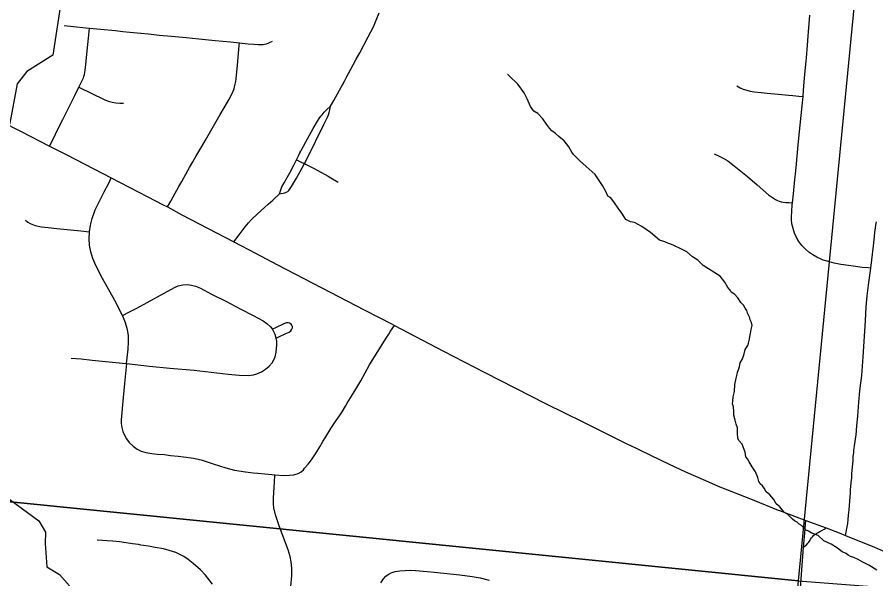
# Model space of a CAD drawing. Extents: x 0 to 34, y 0 to 22.
# Drawn here: x 7.037 to 7.798, y 17.023 to 17.52 of the extents above; entities that cross this region are included whole.
import ezdxf

# ---------------------------------------------------------------- set-up
doc = ezdxf.new("R2010")
doc.units = 0
for name, color, linetype in [('GM_X_City_Street', 7, 'Continuous'), ('GM_X_Corporation', 7, 'Continuous'), ('GM_X_County_Road', 7, 'Continuous'), ('GM_X_Minor_River', 7, 'Continuous'), ('GM_X_Township_Road', 7, 'Continuous')]:
    doc.layers.add(name, color=color, linetype=linetype)

msp = doc.modelspace()

# ---------------------------------------------------------------- linework, layer by layer
at = {"layer": 'GM_X_City_Street'}
for points in [[(7.31481, 17.44133), (7.31774, 17.44635), (7.32269, 17.45541), (7.32529, 17.46019), (7.3273, 17.46396), (7.32931, 17.46773), (7.33275, 17.4741), (7.33468, 17.47779), (7.33753, 17.48307), (7.34055, 17.48868), (7.34817, 17.50285), (7.35052, 17.50729), (7.35264, 17.51149), (7.35524, 17.51753), (7.35773, 17.52407)], [(7.79312, 17.2979), (7.79083, 17.29813), (7.78545, 17.29868), (7.7797, 17.29932), (7.7735, 17.30023), (7.76647, 17.30133), (7.76073, 17.30242), (7.75644, 17.30351), (7.75327, 17.30446), (7.75106, 17.30516), (7.74925, 17.30586), (7.74538, 17.30764), (7.74169, 17.30976), (7.7382, 17.31221), (7.73497, 17.31498), (7.73205, 17.31805), (7.72949, 17.32144), (7.72733, 17.32509), (7.72559, 17.32896), (7.72425, 17.333), (7.72331, 17.33711), (7.72299, 17.34071), (7.7229, 17.34377), (7.72314, 17.34776), (7.7236, 17.35433), (7.72374, 17.35568), (7.7246, 17.36382), (7.72591, 17.37636), (7.72641, 17.38126), (7.72732, 17.39041), (7.72889, 17.40705), (7.73072, 17.42466), (7.73236, 17.44172), (7.73315, 17.44986), (7.73368, 17.45524), (7.73427, 17.46288), (7.73509, 17.47274), (7.73586, 17.48114), (7.73608, 17.48416), (7.73698, 17.49524), (7.73766, 17.50326), (7.73804, 17.50758), (7.7386, 17.51436), (7.73919, 17.52178)], [(7.06602, 17.406), (7.06938, 17.41287), (7.07309, 17.4205), (7.07768, 17.42955), (7.08827, 17.45073), (7.09199, 17.45811), (7.09552, 17.46511), (7.09608, 17.46654), (7.09639, 17.46759), (7.09677, 17.46939), (7.09713, 17.47125), (7.09751, 17.4736), (7.09806, 17.47806), (7.09837, 17.48116), (7.0993, 17.49046), (7.10042, 17.50143), (7.10092, 17.5075), (7.10115, 17.5105)], [(7.07873, 17.51283), (7.08713, 17.51198), (7.09813, 17.51078), (7.10115, 17.5105), (7.11114, 17.50955), (7.12427, 17.50818), (7.13077, 17.50757), (7.13702, 17.5069), (7.14661, 17.50594), (7.15368, 17.50533), (7.16307, 17.50434), (7.17379, 17.50335), (7.18686, 17.50211), (7.19802, 17.50099), (7.21246, 17.49957), (7.22613, 17.49821), (7.23411, 17.49727), (7.2365, 17.49709), (7.24171, 17.49665), (7.24691, 17.49628), (7.25075, 17.49604), (7.25298, 17.49598), (7.25495, 17.49607), (7.25621, 17.49622), (7.25794, 17.49653), (7.25937, 17.49703), (7.26079, 17.49765), (7.26321, 17.49895)], [(7.17022, 17.35215), (7.17319, 17.35732), (7.1735, 17.35786), (7.17529, 17.36107), (7.18038, 17.37012), (7.18293, 17.37477), (7.18841, 17.38446), (7.18999, 17.38709), (7.19293, 17.39218), (7.1956, 17.39682), (7.20075, 17.40556), (7.20409, 17.41139), (7.20631, 17.41527), (7.21227, 17.42576), (7.21704, 17.43388), (7.21878, 17.43691), (7.22151, 17.44144), (7.2246, 17.44683), (7.22671, 17.45086), (7.22845, 17.45452), (7.22925, 17.45662), (7.22981, 17.45836), (7.23037, 17.46084), (7.2308, 17.46325), (7.23106, 17.4655), (7.23229, 17.47763), (7.2339, 17.49498), (7.23411, 17.49727)], [(7.09199, 17.45811), (7.11436, 17.44719), (7.11783, 17.44579), (7.12143, 17.44479), (7.12452, 17.4443), (7.12826, 17.4441), (7.13128, 17.44411)], [(7.67437, 17.45925), (7.67741, 17.45771), (7.68023, 17.45635), (7.68334, 17.45538), (7.68635, 17.45461), (7.68993, 17.45395), (7.69606, 17.45336), (7.70133, 17.45295), (7.71144, 17.45208), (7.72019, 17.4512), (7.72401, 17.4508), (7.72952, 17.45023), (7.73315, 17.44986)], [(7.26954, 17.36379), (7.27432, 17.36471), (7.27558, 17.36513), (7.27684, 17.36588), (7.27768, 17.36669), (7.27893, 17.36848), (7.28011, 17.37017), (7.28206, 17.37331), (7.28448, 17.37763), (7.28963, 17.38684), (7.29157, 17.39055), (7.29424, 17.39564), (7.30886, 17.42515), (7.31205, 17.43168), (7.3128, 17.43361), (7.31347, 17.43562), (7.31406, 17.43797), (7.31481, 17.44133)], [(7.26954, 17.36379), (7.27089, 17.36823), (7.27172, 17.37007), (7.27367, 17.3736), (7.27634, 17.37812), (7.2786, 17.3824), (7.28212, 17.38919), (7.28454, 17.39389), (7.28631, 17.39731), (7.28768, 17.39997), (7.2885, 17.40161), (7.28931, 17.40326), (7.29081, 17.40596), (7.29294, 17.40967), (7.29759, 17.41828), (7.29935, 17.42152), (7.30316, 17.428), (7.30475, 17.43043), (7.30626, 17.43244), (7.30727, 17.43378), (7.30811, 17.43478), (7.30919, 17.43596), (7.31121, 17.43797), (7.31481, 17.44133)], [(7.65437, 17.39909), (7.65894, 17.39705), (7.66244, 17.3952), (7.66652, 17.39287), (7.67227, 17.38862), (7.68383, 17.37897), (7.69248, 17.37158), (7.70259, 17.36292), (7.70599, 17.36049), (7.70872, 17.35875), (7.71037, 17.35787), (7.71192, 17.35729), (7.71367, 17.3568), (7.71552, 17.35651), (7.71776, 17.35622), (7.72048, 17.35602), (7.72374, 17.35568)], [(7.28454, 17.39389), (7.28681, 17.39279), (7.28942, 17.39153), (7.29157, 17.39055), (7.29327, 17.38977), (7.30023, 17.38617), (7.30618, 17.38299), (7.30986, 17.38088), (7.31253, 17.37931), (7.31498, 17.37787), (7.32152, 17.37401)], [(7.13408, 17.21358), (7.1355, 17.22641), (7.13596, 17.2327), (7.1357, 17.23841), (7.13494, 17.24341), (7.13328, 17.24952), (7.13091, 17.25538), (7.13056, 17.25605), (7.12382, 17.26928), (7.11295, 17.28885), (7.10696, 17.3004), (7.1043, 17.3066), (7.1025, 17.31245), (7.1013, 17.31844), (7.10091, 17.32392), (7.10116, 17.33005), (7.10206, 17.33609), (7.10363, 17.34199), (7.10646, 17.34948), (7.11062, 17.35845), (7.11438, 17.36554), (7.11865, 17.37392), (7.12062, 17.3778)], [(7.22896, 17.32124), (7.23375, 17.32758), (7.23635, 17.33101), (7.23903, 17.33453), (7.24214, 17.33822), (7.24465, 17.3409), (7.25001, 17.34593), (7.25614, 17.35164), (7.25937, 17.3545), (7.2635, 17.35811), (7.26954, 17.36379)], [(7.04451, 17.34036), (7.0468, 17.33874), (7.04864, 17.33758), (7.05331, 17.33581), (7.05879, 17.33459), (7.06472, 17.33397), (7.07228, 17.33321), (7.09357, 17.33092), (7.10116, 17.33005)], [(7.77077, 17.06123), (7.77217, 17.06906), (7.77269, 17.07194), (7.77304, 17.07559), (7.77331, 17.07927), (7.77395, 17.08418), (7.77447, 17.09159), (7.77507, 17.099), (7.77527, 17.10209), (7.7761, 17.11069), (7.77628, 17.11191), (7.77642, 17.11621), (7.77741, 17.12786), (7.77757, 17.13032), (7.77764, 17.13155), (7.77803, 17.13461), (7.77802, 17.13523), (7.77813, 17.13646), (7.77855, 17.13886), (7.77868, 17.14007), (7.77866, 17.14072), (7.7801, 17.15042), (7.78089, 17.15839), (7.78163, 17.16703), (7.78258, 17.17942), (7.78349, 17.18934), (7.78507, 17.20291), (7.7864, 17.2196), (7.78831, 17.25122), (7.7891, 17.26362), (7.78995, 17.27351), (7.79135, 17.28519), (7.79312, 17.2979), (7.79415, 17.30541), (7.7956, 17.31764), (7.79614, 17.32305), (7.79682, 17.32959), (7.7972, 17.33362), (7.79758, 17.33613), (7.79811, 17.33894)], [(7.13056, 17.25605), (7.13616, 17.25895), (7.14332, 17.26266), (7.17652, 17.28083), (7.17982, 17.28218), (7.18391, 17.28308), (7.18808, 17.28337), (7.19164, 17.28303), (7.19507, 17.2821), (7.19954, 17.28024), (7.20933, 17.27499), (7.22209, 17.26861), (7.23531, 17.2617), (7.24636, 17.25613), (7.25496, 17.25139), (7.2584, 17.24894), (7.26153, 17.246), (7.26333, 17.24387)], [(7.13408, 17.21358), (7.13379, 17.21071), (7.13232, 17.19588), (7.13113, 17.18357), (7.12934, 17.16384), (7.12943, 17.16041), (7.13, 17.15686), (7.13092, 17.15343), (7.13218, 17.15008), (7.13393, 17.14696), (7.13651, 17.14364), (7.13998, 17.14029), (7.14341, 17.13786), (7.14716, 17.13599), (7.15117, 17.13478), (7.15657, 17.13395), (7.16111, 17.13344), (7.16785, 17.1329), (7.17305, 17.13229), (7.17971, 17.13169), (7.1869, 17.13078), (7.19353, 17.1298), (7.20019, 17.12827), (7.2109, 17.12492), (7.22203, 17.12118), (7.22975, 17.11912), (7.23944, 17.11757), (7.24616, 17.11685), (7.25042, 17.11638), (7.26276, 17.11528), (7.26539, 17.11508), (7.27324, 17.11451), (7.27816, 17.11472), (7.28229, 17.11498), (7.28607, 17.11619), (7.28876, 17.11781), (7.29071, 17.11946), (7.29176, 17.1208), (7.29499, 17.12447), (7.29781, 17.12846), (7.30256, 17.13554), (7.30511, 17.13975), (7.30796, 17.14455), (7.31055, 17.14877), (7.31507, 17.15609), (7.31979, 17.16327), (7.32268, 17.16725), (7.32506, 17.17078), (7.32803, 17.17581), (7.32949, 17.17838), (7.3324, 17.18312), (7.33431, 17.18624), (7.33719, 17.19096), (7.34155, 17.19836), (7.34938, 17.2123), (7.35616, 17.22338), (7.36401, 17.23591), (7.36629, 17.23955), (7.36796, 17.24214), (7.37124, 17.24725)], [(7.26655, 17.23605), (7.26881, 17.2371), (7.27515, 17.24006), (7.27798, 17.24129), (7.27947, 17.24241), (7.28055, 17.24389), (7.28093, 17.24503), (7.28095, 17.24622), (7.2806, 17.24738), (7.27993, 17.24838), (7.27846, 17.24939), (7.2773, 17.2497), (7.27551, 17.24955), (7.27327, 17.2486), (7.26611, 17.24519), (7.26333, 17.24387)], [(7.08519, 17.21831), (7.09382, 17.21757), (7.10371, 17.21655), (7.13339, 17.21366), (7.13408, 17.21358), (7.15438, 17.21128), (7.17231, 17.20956), (7.19398, 17.2076), (7.22423, 17.20421), (7.23377, 17.2034), (7.24239, 17.20299), (7.2465, 17.20355), (7.24933, 17.20436), (7.25371, 17.20627), (7.25727, 17.20849), (7.26046, 17.21117), (7.26316, 17.21431), (7.26494, 17.21732), (7.26578, 17.21947), (7.2667, 17.22354), (7.2672, 17.23025), (7.26704, 17.23333), (7.26655, 17.23605), (7.26559, 17.23936), (7.26509, 17.24052), (7.26436, 17.24215), (7.26333, 17.24387)], [(7.27969, 17.0163), (7.2804, 17.02554), (7.2805, 17.03235), (7.27995, 17.0379), (7.2789, 17.04273), (7.27712, 17.04864), (7.26968, 17.069), (7.26614, 17.07952), (7.26459, 17.08589), (7.26425, 17.08947), (7.26421, 17.0944), (7.26455, 17.09936), (7.26517, 17.10851), (7.26539, 17.11508)], [(7.21007, 17.0183), (7.20416, 17.02609), (7.19953, 17.03092), (7.19312, 17.03668), (7.18879, 17.04006), (7.18474, 17.04271), (7.17764, 17.04622), (7.17197, 17.04819), (7.16671, 17.04945), (7.15946, 17.05081), (7.15346, 17.05183), (7.14689, 17.05283), (7.14457, 17.05325), (7.13928, 17.05405), (7.13387, 17.05484), (7.12781, 17.0556), (7.12182, 17.05629), (7.11703, 17.05675), (7.11286, 17.05705), (7.10802, 17.05733)], [(7.35931, 17.01941), (7.36168, 17.02303), (7.36377, 17.02532), (7.36572, 17.02684), (7.3684, 17.02824), (7.37192, 17.02943), (7.37621, 17.03015), (7.38551, 17.03054), (7.38995, 17.03023), (7.4003, 17.02951), (7.40647, 17.02885), (7.42925, 17.02643), (7.4402, 17.02507), (7.44709, 17.02397), (7.45508, 17.02194)]]:
    msp.add_lwpolyline(points, dxfattribs=at)
at = {"layer": 'GM_X_Corporation'}
for points in [[(6.80258, 18.13648), (7.827, 18.03271), (7.72877, 17.02108), (6.71605, 17.12273)], [(8.71189, 16.94581), (8.71189, 17.95794), (7.827, 18.03271), (7.72877, 17.02108)], [(7.72877, 17.02108), (7.64387, 16.03533), (6.76485, 16.11648), (6.63404, 16.12897), (6.71605, 17.12273)]]:
    msp.add_lwpolyline(points, close=True, dxfattribs=at)
at = {"layer": 'GM_X_County_Road'}
for p, q in [((7.22896, 17.32124), (7.24843, 17.31113)), ((7.73574, 17.07467), (7.75357, 17.06813))]:
    msp.add_line(p, q, dxfattribs=at)
for points in [[(6.92507, 17.47781), (6.95133, 17.46514), (6.96226, 17.45948), (6.97734, 17.4514), (6.98008, 17.44991), (6.99947, 17.44013), (7.0221, 17.42851), (7.04089, 17.41892), (7.06602, 17.406)], [(7.06602, 17.406), (7.08118, 17.39821), (7.12062, 17.3778)], [(7.12062, 17.3778), (7.15224, 17.36143), (7.16664, 17.3541), (7.17022, 17.35215)], [(7.17022, 17.35215), (7.1831, 17.34513), (7.22896, 17.32124)], [(7.24843, 17.31113), (7.2679, 17.30103), (7.31429, 17.2768), (7.34454, 17.26121), (7.36931, 17.24826), (7.37124, 17.24725)], [(7.37124, 17.24725), (7.41486, 17.22446), (7.45142, 17.20572), (7.50514, 17.17829), (7.52235, 17.16972)], [(7.52235, 17.16972), (7.53684, 17.16251), (7.57709, 17.1426), (7.5841, 17.13922)], [(7.5841, 17.13922), (7.58936, 17.13668), (7.61447, 17.12451), (7.62909, 17.11772), (7.64667, 17.10997), (7.65805, 17.10511), (7.68957, 17.09259), (7.71124, 17.08389), (7.71241, 17.08344), (7.73169, 17.07616), (7.73574, 17.07467)], [(7.75357, 17.06813), (7.76499, 17.06356), (7.77077, 17.06123)], [(7.77077, 17.06123), (7.7803, 17.05739), (7.79441, 17.05177), (7.80806, 17.04587), (7.82271, 17.03923), (7.82906, 17.03627)]]:
    msp.add_lwpolyline(points, dxfattribs=at)
at = {"layer": 'GM_X_Minor_River'}
for points in [[(7.05928, 17.80657), (7.06441, 17.79697), (7.06494, 17.78518), (7.0805, 17.76547), (7.08069, 17.75559), (7.09316, 17.7333), (7.09941, 17.7229), (7.08836, 17.70036), (7.09741, 17.67738), (7.09375, 17.64441), (7.08533, 17.62105), (7.0987, 17.60595), (7.1004, 17.59528), (7.08041, 17.56191), (7.06873, 17.48659), (7.0457, 17.4719)], [(7.0457, 17.4719), (7.03714, 17.46107), (7.03079, 17.42627), (7.01649, 17.3924), (7.00657, 17.36945), (7.00248, 17.33422), (6.98707, 17.28176), (6.98607, 17.26925), (6.99905, 17.23364), (7.01301, 17.20979), (7.01807, 17.19677), (7.01498, 17.17367), (7.02153, 17.09984), (7.05633, 17.0744), (7.0622, 17.06439), (7.06201, 17.05414), (7.06351, 17.0336), (7.07477, 17.0269), (7.08368, 17.01683)], [(7.59027, 17.3348), (7.58385, 17.33828), (7.58045, 17.33907), (7.57856, 17.33985), (7.57629, 17.34102), (7.57479, 17.34331), (7.57255, 17.34675), (7.56955, 17.35096), (7.56618, 17.35593), (7.56281, 17.36014), (7.56016, 17.36169), (7.55868, 17.36512), (7.5557, 17.37123), (7.54895, 17.38079), (7.54106, 17.38809), (7.53541, 17.39308), (7.5324, 17.39577), (7.52977, 17.39846), (7.52827, 17.40075), (7.52566, 17.40534), (7.52153, 17.4107), (7.51701, 17.41454), (7.514, 17.41723), (7.51061, 17.41954), (7.50873, 17.42184), (7.50611, 17.42528), (7.50274, 17.43026), (7.49823, 17.43486), (7.49483, 17.4368), (7.49184, 17.441), (7.48886, 17.44787), (7.48625, 17.45321), (7.48063, 17.46087), (7.47311, 17.46778), (7.47149, 17.46967)], [(7.79846, 17.03073), (7.7913, 17.03498), (7.78601, 17.0377), (7.78186, 17.04002), (7.77808, 17.04195), (7.77505, 17.04274), (7.77317, 17.0439), (7.77128, 17.04544), (7.76788, 17.04699), (7.76374, 17.05007), (7.75808, 17.05355), (7.75166, 17.05666), (7.74639, 17.06127), (7.74034, 17.06361), (7.73808, 17.06515), (7.73581, 17.06593), (7.73168, 17.07015), (7.72979, 17.07131), (7.72791, 17.07323), (7.72564, 17.07439), (7.72376, 17.07593), (7.71925, 17.08015), (7.71661, 17.0817), (7.71473, 17.084), (7.71248, 17.08668), (7.70947, 17.08937), (7.70723, 17.09319), (7.70385, 17.0974), (7.70046, 17.1001), (7.69859, 17.10315), (7.69709, 17.10545), (7.69521, 17.10699), (7.69409, 17.10928), (7.69299, 17.11271), (7.69113, 17.11766), (7.68814, 17.12225), (7.68552, 17.12646), (7.68403, 17.12913), (7.68253, 17.13104), (7.68181, 17.13523), (7.67921, 17.14209), (7.67658, 17.14516), (7.67546, 17.14706), (7.67513, 17.15201), (7.67517, 17.15656), (7.67406, 17.15999), (7.67295, 17.16342), (7.67186, 17.16799), (7.67188, 17.17103), (7.67154, 17.17521), (7.67081, 17.17788), (7.67083, 17.18016), (7.67124, 17.18395), (7.67242, 17.18888), (7.67285, 17.19495), (7.67404, 17.20063), (7.67483, 17.20404), (7.67523, 17.20594), (7.67639, 17.20896), (7.67679, 17.21086), (7.67758, 17.21427), (7.67951, 17.21767), (7.68106, 17.22221), (7.68185, 17.226), (7.68416, 17.22939), (7.68494, 17.23166), (7.68573, 17.23507), (7.68613, 17.23735), (7.68653, 17.24), (7.68732, 17.24379), (7.68811, 17.24721), (7.68738, 17.24987), (7.68626, 17.25216), (7.6859, 17.25406), (7.68478, 17.25635), (7.68404, 17.25826), (7.6833, 17.26055), (7.6818, 17.26246), (7.68031, 17.26513), (7.67805, 17.26744), (7.67543, 17.27164), (7.67243, 17.27509), (7.66941, 17.27664), (7.66866, 17.27855), (7.66641, 17.28085), (7.6638, 17.28543), (7.65967, 17.29079), (7.64458, 17.30044), (7.64007, 17.30504), (7.63517, 17.30813), (7.63028, 17.31236), (7.62423, 17.31546), (7.61932, 17.31779), (7.61592, 17.31934), (7.61403, 17.31974), (7.61063, 17.32129), (7.60609, 17.32286), (7.59819, 17.3294), (7.59027, 17.3348)]]:
    msp.add_lwpolyline(points, dxfattribs=at)
at = {"layer": 'GM_X_Township_Road'}
for points in [[(7.73367, 17.05104), (7.73466, 17.06342), (7.73509, 17.06791), (7.73574, 17.07467)], [(7.73367, 17.05104), (7.73535, 17.05245), (7.73639, 17.0534), (7.73741, 17.05455), (7.73815, 17.05549), (7.73881, 17.05644), (7.73934, 17.05726), (7.73983, 17.05804), (7.74066, 17.0592), (7.74152, 17.06027), (7.74275, 17.06162), (7.74346, 17.06219), (7.74415, 17.06265), (7.7453, 17.0633), (7.74664, 17.06407), (7.74804, 17.06483), (7.74963, 17.0657), (7.75179, 17.06688), (7.75357, 17.06813)], [(7.72516, 16.95071), (7.72695, 16.96874), (7.72958, 16.99907), (7.73188, 17.02692), (7.73367, 17.05104)]]:
    msp.add_lwpolyline(points, dxfattribs=at)

doc.saveas('drawing.dxf')
